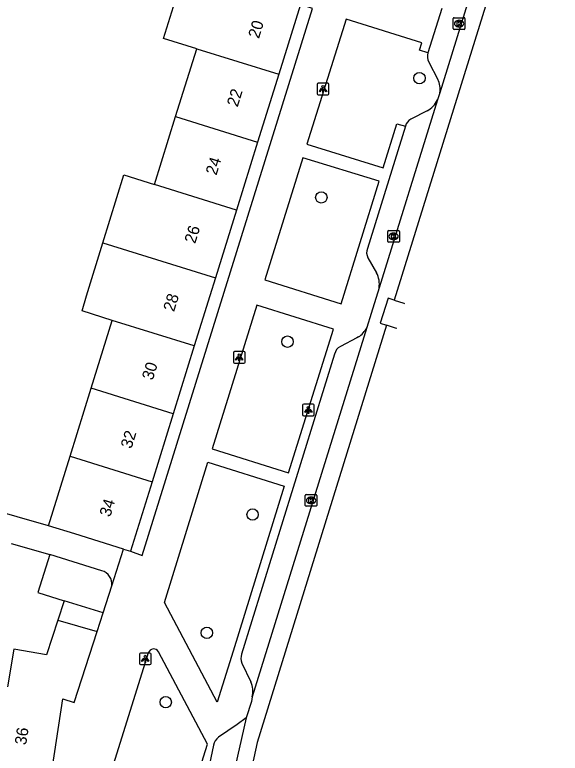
# Model space of a CAD drawing. Extents: x 163010 to 163853, y 382793 to 383982.
# Drawn here: x 163729.5 to 163776.3, y 383210.8 to 383274.1 of the extents above; entities that cross this region are included whole.
import ezdxf

# ---------------------------------------------------------------- set-up
doc = ezdxf.new("R2010")
doc.units = 0
for name, color, linetype in [('IMGEO_Boom', 7, 'Continuous'), ('IMGEO_Kolk', 7, 'Continuous'), ('IMGEO_Lichtpunt', 7, 'Continuous'), ('IMGEO_Pand', 7, 'Continuous'), ('IMGEO_Pand_nummerreeks', 7, 'Continuous'), ('IMGEO_Parkeervlak_open', 7, 'Continuous'), ('IMGEO_Rijbaan_lokaal_gesloten', 7, 'Continuous'), ('IMGEO_Rijbaan_lokaal_open', 7, 'Continuous'), ('IMGEO_Terreindeel_zand', 7, 'Continuous'), ('IMGEO_Voetpad_open', 7, 'Continuous')]:
    doc.layers.add(name, color=color, linetype=linetype)

msp = doc.modelspace()

# ---------------------------------------------------------------- linework, layer by layer
at = {"layer": 'IMGEO_Boom'}
for centre in [(163764.219, 383268.664), (163755.801, 383258.443), (163752.895, 383246.069), (163749.907, 383231.243), (163745.983, 383221.104), (163742.45, 383215.154)]:
    msp.add_circle(centre, 0.489, dxfattribs=at)
at = {"layer": 'IMGEO_Kolk'}
for p, q in [((163767.122, 383272.924), (163767.122, 383273.776)), ((163767.197, 383273.85), (163768.049, 383273.85)), ((163767.61, 383273.63), (163767.635, 383273.63)), ((163768.123, 383273.776), (163768.123, 383272.924)), ((163768.049, 383272.85), (163767.197, 383272.85)), ((163767.633, 383273.07), (163767.608, 383273.07)), ((163761.497, 383254.671), (163761.497, 383255.523)), ((163761.572, 383255.597), (163762.424, 383255.597)), ((163761.985, 383255.377), (163762.01, 383255.377)), ((163762.498, 383255.523), (163762.498, 383254.671)), ((163762.424, 383254.597), (163761.572, 383254.597)), ((163762.008, 383254.817), (163761.983, 383254.817)), ((163754.496, 383232.961), (163755.348, 383232.961)), ((163754.421, 383232.035), (163754.421, 383232.887)), ((163754.909, 383232.741), (163754.934, 383232.741)), ((163755.422, 383232.887), (163755.422, 383232.035)), ((163755.348, 383231.961), (163754.496, 383231.961)), ((163754.932, 383232.181), (163754.907, 383232.181))]:
    msp.add_line(p, q, dxfattribs=at)
for points in [[(163767.122, 383272.924), (163767.122, 383273.776)], [(163767.197, 383273.85), (163768.049, 383273.85)], [(163767.443, 383273.55), (163767.566, 383273.55), (163767.566, 383273.399), (163767.696, 383273.55), (163767.86, 383273.55), (163767.714, 383273.399), (163767.867, 383273.15), (163767.715, 383273.15), (163767.63, 383273.314), (163767.566, 383273.247), (163767.566, 383273.15), (163767.443, 383273.15), (163767.443, 383273.55)], [(163768.123, 383273.776), (163768.123, 383272.924)], [(163768.049, 383272.85), (163767.197, 383272.85)], [(163761.497, 383254.671), (163761.497, 383255.523)], [(163761.572, 383255.597), (163762.424, 383255.597)], [(163761.818, 383255.297), (163761.941, 383255.297), (163761.941, 383255.146), (163762.071, 383255.297), (163762.235, 383255.297), (163762.089, 383255.146), (163762.242, 383254.897), (163762.09, 383254.897), (163762.005, 383255.061), (163761.941, 383254.994), (163761.941, 383254.897), (163761.818, 383254.897), (163761.818, 383255.297)], [(163762.498, 383255.523), (163762.498, 383254.671)], [(163762.424, 383254.597), (163761.572, 383254.597)], [(163754.496, 383232.961), (163755.348, 383232.961)], [(163754.421, 383232.035), (163754.421, 383232.887)], [(163754.742, 383232.661), (163754.865, 383232.661), (163754.865, 383232.51), (163754.995, 383232.661), (163755.159, 383232.661), (163755.013, 383232.51), (163755.166, 383232.261), (163755.014, 383232.261), (163754.929, 383232.425), (163754.865, 383232.358), (163754.865, 383232.261), (163754.742, 383232.261), (163754.742, 383232.661)], [(163755.422, 383232.887), (163755.422, 383232.035)], [(163755.348, 383231.961), (163754.496, 383231.961)]]:
    msp.add_lwpolyline(points, dxfattribs=at)
for centre, start, end in [((163767.199, 383273.774), 91.55205, 178.44795), ((163767.199, 383273.774), 91.55205, 178.44795), ((163768.047, 383273.774), 1.55205, 88.44795), ((163768.047, 383273.774), 1.55205, 88.44795), ((163767.199, 383272.926), 181.55205, 268.44795), ((163767.199, 383272.926), 181.55205, 268.44795), ((163768.047, 383272.926), 271.55205, 358.44795), ((163768.047, 383272.926), 271.55205, 358.44795), ((163761.574, 383255.521), 91.55205, 178.44795), ((163761.574, 383255.521), 91.55205, 178.44795), ((163762.422, 383255.521), 1.55205, 88.44795), ((163762.422, 383255.521), 1.55205, 88.44795), ((163761.574, 383254.673), 181.55205, 268.44795), ((163761.574, 383254.673), 181.55205, 268.44795), ((163762.422, 383254.673), 271.55205, 358.44795), ((163762.422, 383254.673), 271.55205, 358.44795), ((163754.498, 383232.885), 91.55205, 178.44795), ((163754.498, 383232.885), 91.55205, 178.44795), ((163755.346, 383232.885), 1.55205, 88.44795), ((163755.346, 383232.885), 1.55205, 88.44795), ((163754.498, 383232.037), 181.55205, 268.44795), ((163754.498, 383232.037), 181.55205, 268.44795), ((163755.346, 383232.037), 271.55205, 358.44795), ((163755.346, 383232.037), 271.55205, 358.44795)]:
    msp.add_arc(centre, 0.0765, start, end, dxfattribs=at)
for centre, major_axis, ratio, start_param, end_param in [((163767.609, 383273.35), (-0.387, 0.002), 0.722429, 4.712389, 7.853982), ((163767.634, 383273.35), (-0.39, 0.002), 0.717154, 1.570796, 4.712389), ((163761.984, 383255.097), (-0.387, 0.002), 0.722429, 4.712389, 7.853982), ((163762.009, 383255.097), (-0.39, 0.002), 0.717154, 1.570796, 4.712389), ((163754.908, 383232.461), (-0.387, 0.002), 0.722429, 4.712389, 7.853982), ((163754.933, 383232.461), (-0.39, 0.002), 0.717154, 1.570796, 4.712389)]:
    msp.add_ellipse(centre, major_axis=major_axis, ratio=ratio, start_param=start_param, end_param=end_param, dxfattribs=at)
at = {"layer": 'IMGEO_Lichtpunt'}
for p, q in [((163755.449, 383268.132), (163755.449, 383267.325)), ((163755.449, 383268.132), (163755.449, 383267.325)), ((163756.351, 383268.227), (163755.543, 383268.227)), ((163756.351, 383268.227), (163755.543, 383268.227)), ((163756.445, 383267.325), (163756.445, 383268.132)), ((163756.445, 383267.325), (163756.445, 383268.132)), ((163755.543, 383267.231), (163756.351, 383267.231)), ((163755.543, 383267.231), (163756.351, 383267.231)), ((163748.257, 383245.122), (163748.257, 383244.315)), ((163748.257, 383245.122), (163748.257, 383244.315)), ((163749.159, 383245.217), (163748.351, 383245.217)), ((163749.159, 383245.217), (163748.351, 383245.217)), ((163749.253, 383244.315), (163749.253, 383245.122)), ((163749.253, 383244.315), (163749.253, 383245.122)), ((163748.351, 383244.221), (163749.159, 383244.221)), ((163748.351, 383244.221), (163749.159, 383244.221)), ((163754.193, 383240.619), (163754.193, 383239.812)), ((163754.193, 383240.619), (163754.193, 383239.812)), ((163755.095, 383240.714), (163754.287, 383240.714)), ((163755.095, 383240.714), (163754.287, 383240.714)), ((163755.189, 383239.812), (163755.189, 383240.619)), ((163755.189, 383239.812), (163755.189, 383240.619)), ((163754.287, 383239.718), (163755.095, 383239.718)), ((163754.287, 383239.718), (163755.095, 383239.718)), ((163740.199, 383219.276), (163740.199, 383218.469)), ((163740.199, 383219.276), (163740.199, 383218.469)), ((163741.101, 383219.371), (163740.293, 383219.371)), ((163741.101, 383219.371), (163740.293, 383219.371)), ((163741.195, 383218.469), (163741.195, 383219.276)), ((163741.195, 383218.469), (163741.195, 383219.276)), ((163740.293, 383218.375), (163741.101, 383218.375)), ((163740.293, 383218.375), (163741.101, 383218.375))]:
    msp.add_line(p, q, dxfattribs=at)
for points in [[(163755.823, 383267.796), (163755.862, 383267.768), (163755.674, 383267.506), (163755.636, 383267.533), (163755.823, 383267.796)], [(163755.925, 383267.748), (163755.972, 383267.748), (163755.972, 383267.426), (163755.925, 383267.426), (163755.925, 383267.748)], [(163756.035, 383267.768), (163756.073, 383267.795), (163756.26, 383267.533), (163756.221, 383267.505), (163756.035, 383267.768)], [(163748.631, 383244.786), (163748.67, 383244.758), (163748.482, 383244.496), (163748.444, 383244.523), (163748.631, 383244.786)], [(163748.733, 383244.738), (163748.78, 383244.738), (163748.78, 383244.416), (163748.733, 383244.416), (163748.733, 383244.738)], [(163748.843, 383244.758), (163748.881, 383244.785), (163749.068, 383244.523), (163749.029, 383244.495), (163748.843, 383244.758)], [(163754.567, 383240.283), (163754.606, 383240.255), (163754.418, 383239.993), (163754.38, 383240.02), (163754.567, 383240.283)], [(163754.669, 383240.235), (163754.716, 383240.235), (163754.716, 383239.913), (163754.669, 383239.913), (163754.669, 383240.235)], [(163754.779, 383240.255), (163754.817, 383240.282), (163755.004, 383240.02), (163754.965, 383239.992), (163754.779, 383240.255)], [(163740.573, 383218.94), (163740.612, 383218.912), (163740.424, 383218.65), (163740.386, 383218.677), (163740.573, 383218.94)], [(163740.675, 383218.892), (163740.722, 383218.892), (163740.722, 383218.57), (163740.675, 383218.57), (163740.675, 383218.892)], [(163740.785, 383218.912), (163740.823, 383218.939), (163741.01, 383218.677), (163740.971, 383218.649), (163740.785, 383218.912)]]:
    msp.add_lwpolyline(points, dxfattribs=at)
for centre in [(163755.948, 383267.93), (163748.756, 383244.92), (163754.692, 383240.417), (163740.698, 383219.074)]:
    msp.add_circle(centre, 0.0994, dxfattribs=at)
for centre, start, end in [((163755.543, 383268.132), 90, 180), ((163755.543, 383268.132), 90, 180), ((163756.351, 383268.132), 0, 90), ((163756.351, 383268.132), 0, 90), ((163755.543, 383267.325), 180, 270), ((163755.543, 383267.325), 180, 270), ((163756.351, 383267.325), 270, 0), ((163756.351, 383267.325), 270, 360), ((163748.351, 383245.122), 90, 180), ((163748.351, 383245.122), 90, 180), ((163749.159, 383245.122), 0, 90), ((163749.159, 383245.122), 0, 90), ((163748.351, 383244.315), 180, 270), ((163748.351, 383244.315), 180, 270), ((163749.159, 383244.315), 270, 0), ((163749.159, 383244.315), 270, 360), ((163754.287, 383240.619), 90, 180), ((163754.287, 383240.619), 90, 180), ((163755.095, 383240.619), 0, 90), ((163755.095, 383240.619), 0, 90), ((163754.287, 383239.812), 180, 270), ((163754.287, 383239.812), 180, 270), ((163755.095, 383239.812), 270, 0), ((163755.095, 383239.812), 270, 360), ((163740.293, 383219.276), 90, 180), ((163740.293, 383219.276), 90, 180), ((163741.101, 383219.276), 0, 90), ((163741.101, 383219.276), 0, 90), ((163740.293, 383218.469), 180, 270), ((163740.293, 383218.469), 180, 270), ((163741.101, 383218.469), 270, 0), ((163741.101, 383218.469), 270, 360)]:
    msp.add_arc(centre, 0.0946, start, end, dxfattribs=at)
at = {"layer": 'IMGEO_Pand'}
for points in [[(163745.11, 383271.197), (163742.269, 383272.08), (163744.124, 383278.046)], [(163754.006, 383274.978), (163752.15, 383269.008)], [(163743.299, 383265.373), (163745.11, 383271.197)], [(163745.11, 383271.197), (163752.15, 383269.008)], [(163752.15, 383269.008), (163750.338, 383263.184)], [(163741.488, 383259.548), (163743.299, 383265.373)], [(163743.299, 383265.373), (163750.338, 383263.184)], [(163750.338, 383263.184), (163748.527, 383257.359)], [(163737.063, 383254.536), (163738.857, 383260.366), (163741.488, 383259.548)], [(163748.527, 383257.359), (163741.488, 383259.548)], [(163748.527, 383257.359), (163746.716, 383251.535)], [(163737.865, 383247.898), (163735.269, 383248.706), (163735.667, 383250), (163737.063, 383254.536)], [(163737.063, 383254.536), (163746.716, 383251.535)], [(163746.716, 383251.535), (163746.239, 383250), (163744.905, 383245.709)], [(163736.054, 383242.073), (163737.865, 383247.898)], [(163744.905, 383245.709), (163737.865, 383247.898)], [(163744.905, 383245.709), (163743.094, 383239.884)], [(163734.243, 383236.248), (163736.054, 383242.073)], [(163743.094, 383239.884), (163736.054, 383242.073)], [(163743.094, 383239.884), (163741.283, 383234.06)], [(163732.389, 383230.285), (163734.243, 383236.248)], [(163734.243, 383236.248), (163741.283, 383234.06)], [(163741.283, 383234.06), (163739.427, 383228.092)], [(163738.824, 383228.28), (163734.654, 383229.579), (163732.389, 383230.285)], [(163738.824, 383228.28), (163739.427, 383228.092)], [(163732.505, 383227.826), (163731.488, 383224.563), (163733.748, 383223.859)], [(163736.974, 383226.433), (163732.505, 383227.826)], [(163737.075, 383222.823), (163737.827, 383225.141)], [(163737.075, 383222.823), (163733.748, 383223.859)], [(163733.2, 383222.188), (163732.229, 383219.226), (163729.422, 383219.714), (163728.883, 383216.46)], [(163733.2, 383222.188), (163736.559, 383221.231)], [(163732.536, 383208.301), (163733.637, 383215.442), (163734.582, 383215.132), (163736.559, 383221.231)]]:
    msp.add_lwpolyline(points, dxfattribs=at)
msp.add_arc((163736.623, 383225.274), 1.211, 353.69975, 73.16717, dxfattribs=at)
at = {"layer": 'IMGEO_Parkeervlak_open'}
for points in [[(163765.025, 383270.044), (163765.803, 383268.566)], [(163764.873, 383265.875), (163763.484, 383265.156)]]:
    msp.add_lwpolyline(points, dxfattribs=at)
for centre, radius, start, end in [((163765.865, 383270.52), 0.966, 161.24625, 209.51056), ((163764.078, 383267.73), 1.917, 350.7345, 25.86183), ((163763.899, 383267.708), 2.075, 297.98438, 334.09429), ((163763.941, 383264.31), 0.961, 118.41522, 165.20288)]:
    msp.add_arc(centre, radius, start, end, dxfattribs=at)
at = {"layer": 'IMGEO_Rijbaan_lokaal_gesloten'}
for points in [[(163762.051, 383249.623), (163761.524, 383249.788), (163760.855, 383247.65), (163761.396, 383247.481)], [(163762.051, 383249.623), (163762.866, 383249.368), (163762.939, 383249.345)], [(163762.268, 383247.208), (163762.179, 383247.236), (163761.396, 383247.481)]]:
    msp.add_lwpolyline(points, dxfattribs=at)
at = {"layer": 'IMGEO_Rijbaan_lokaal_open'}
for points in [[(163776.299, 383295.466), (163762.051, 383249.623)], [(163768.818, 383276.657), (163765.97, 383267.421)], [(163765.97, 383267.421), (163765.766, 383266.801)], [(163765.766, 383266.801), (163760.756, 383250.681)], [(163760.756, 383250.681), (163760.088, 383248.496), (163759.715, 383247.277)], [(163761.396, 383247.481), (163750.285, 383211.692), (163747.459, 383198.683), (163747.459, 383198.309), (163745.883, 383198.594)], [(163759.715, 383247.277), (163749.879, 383215.607)], [(163749.879, 383215.607), (163749.803, 383215.208), (163749.343, 383213.808)], [(163749.343, 383213.808), (163746.129, 383199.515)]]:
    msp.add_lwpolyline(points, dxfattribs=at)
at = {"layer": 'IMGEO_Terreindeel_zand'}
msp.add_lwpolyline([(163733.748, 383223.859), (163733.2, 383222.188)], dxfattribs=at)
at = {"layer": 'IMGEO_Voetpad_open'}
for points in [[(163739.427, 383228.092), (163740.422, 383227.724), (163755.058, 383274.65), (163754.006, 383274.978)], [(163766.147, 383274.65), (163764.951, 383270.83)], [(163764.951, 383270.83), (163764.223, 383271.075), (163764.426, 383271.698), (163757.923, 383273.739), (163754.572, 383263.017), (163761.1, 383260.977), (163762.282, 383264.756), (163763.012, 383264.556)], [(163763.012, 383264.556), (163759.761, 383254.052)], [(163760.759, 383259.831), (163754.213, 383261.849), (163750.947, 383251.383), (163757.517, 383249.308), (163760.759, 383259.831)], [(163732.389, 383230.285), (163713.345, 383235.726), (163710.739, 383236.123), (163711.73, 383242.637), (163712.662, 383248.767), (163713.591, 383254.869), (163714.519, 383260.974)], [(163759.8, 383253.269), (163760.535, 383251.968)], [(163756.844, 383247.144), (163750.267, 383249.214), (163746.422, 383236.876), (163752.99, 383234.835), (163756.844, 383247.144)], [(163758.977, 383246.473), (163758.86, 383246.405), (163757.437, 383245.667)], [(163756.942, 383244.997), (163748.95, 383219.285)], [(163752.625, 383233.68), (163748.225, 383219.52), (163746.864, 383215.143), (163742.339, 383223.707), (163746.068, 383235.745), (163752.625, 383233.68)], [(163729.186, 383228.772), (163732.505, 383227.826)], [(163737.827, 383225.141), (163738.824, 383228.28)], [(163736.559, 383221.231), (163737.075, 383222.823)], [(163740.955, 383219.39), (163737.679, 383208.95)], [(163737.995, 383208.353), (163744.397, 383206.378), (163746.047, 383211.546), (163741.839, 383219.485)], [(163748.992, 383218.498), (163749.759, 383216.908)], [(163749.343, 383213.808), (163748.578, 383213.231), (163746.98, 383212.152)], [(163746.555, 383211.479), (163744.749, 383202.896)]]:
    msp.add_lwpolyline(points, dxfattribs=at)
for centre, radius, start, end in [((163760.563, 383253.699), 0.876, 156.26587, 209.43704), ((163758.773, 383251.003), 2.009, 350.77452, 28.71277), ((163757.911, 383248.192), 2.022, 301.79786, 333.10384), ((163757.859, 383244.837), 0.931, 116.95634, 170.12924), ((163741.419, 383219.235), 0.489, 30.79043, 161.47719), ((163750.149, 383218.954), 1.243, 164.57781, 201.53183), ((163747.816, 383216.073), 2.115, 347.27487, 23.26486), ((163747.642, 383211.263), 1.108, 126.679, 168.77612)]:
    msp.add_arc(centre, radius, start, end, dxfattribs=at)

# ---------------------------------------------------------------- texts
at = {"layer": 'IMGEO_Pand_nummerreeks'}
for s, rotation, p in [('20', 72.72714, (163750.445, 383272.01)), ('22', 72.72714, (163748.62, 383266.144)), ('24', 72.72714, (163746.799, 383260.285)), ('26', 72.72714, (163744.976, 383254.424)), ('28', 72.74122, (163743.161, 383248.584)), ('30', 72.72714, (163741.333, 383242.706)), ('32', 72.72714, (163739.508, 383236.84)), ('34', 72.72714, (163737.687, 383230.981)), ('36', 81.23396, (163730.469, 383211.438))]:
    msp.add_text(s, height=1, rotation=rotation, dxfattribs=at).set_placement(p)

doc.saveas('drawing.dxf')
